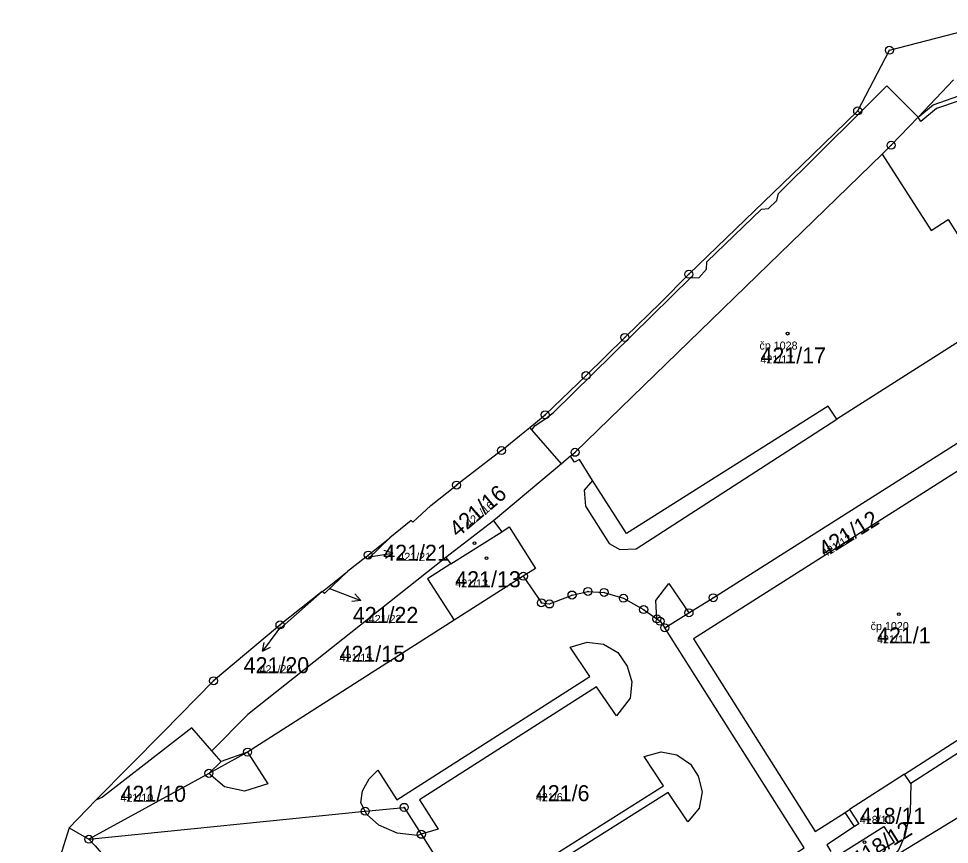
# Model space of a CAD drawing. Extents: x -763628 to -761565, y -976033 to -973833.
# Drawn here: x -762519.4 to -762403.2, y -973936.6 to -973833.5 of the extents above; entities that cross this region are included whole.
import ezdxf

# ---------------------------------------------------------------- set-up
doc = ezdxf.new("R2010")
doc.units = 0
for name, color, linetype in [('KN_cisla parcel 1000', 7, 'Continuous'), ('KN_cisla parcel 500', 7, 'Continuous'), ('KN_cisla parcel znacky', 7, 'Continuous'), ('KN_cisla popisna 500', 7, 'Continuous'), ('KN_hranice parcel', 7, 'Continuous'), ('KN_hranice uzemi', 7, 'Continuous'), ('KN_vnitrni kresba parcel', 7, 'Continuous'), ('KN_znacky bodu BP', 7, 'Continuous'), ('KN_znacky budov', 7, 'Continuous')]:
    doc.layers.add(name, color=color, linetype=linetype)

msp = doc.modelspace()

# ---------------------------------------------------------------- linework, layer by layer
at = {"layer": 'KN_cisla parcel znacky'}
for p, q in [((-762475.67, -973900.72), (-762472.71, -973900.25)), ((-762472.71, -973900.25), (-762473.77, -973899.91)), ((-762472.71, -973900.25), (-762473.62, -973900.9)), ((-762475.73, -973900.73), (-762475.67, -973900.72)), ((-762480.69, -973904.64), (-762479.51, -973905.09)), ((-762479.51, -973905.09), (-762476.71, -973906.17)), ((-762476.71, -973906.17), (-762477.82, -973906.27)), ((-762476.71, -973906.17), (-762477.46, -973905.34)), ((-762486.71, -973909.47), (-762487.18, -973910.1)), ((-762487.18, -973910.1), (-762488.99, -973912.5)), ((-762488.99, -973912.5), (-762488.78, -973911.4)), ((-762488.99, -973912.5), (-762487.98, -973912))]:
    msp.add_line(p, q, dxfattribs=at)
at = {"layer": 'KN_hranice parcel'}
for p, q in [((-762460.14, -973896.22), (-762466.08, -973900.8)), ((-762456.4, -973903.13), (-762465.03, -973908.64)), ((-762465.03, -973908.64), (-762490.85, -973925.1)), ((-762513.14, -973934.55), (-762510.66, -973936))]:
    msp.add_line(p, q, dxfattribs=at)
for points in [[(-762402.66, -973841.11), (-762407.09, -973845.76), (-762410.46, -973849.29), (-762411.58, -973850.38)], [(-762450.5, -973888.12), (-762449.94, -973887.65), (-762411.58, -973850.38)], [(-762411.58, -973850.38), (-762405.48, -973859.94), (-762403.32, -973858.56), (-762396.08, -973870.07), (-762417.24, -973883.51), (-762418.33, -973881.89), (-762443.53, -973897.78), (-762447.76, -973891.16), (-762449.4, -973888.56), (-762449.99, -973888.89), (-762450.5, -973888.12)], [(-762438.73, -973909.57), (-762435.71, -973907.7), (-762432.68, -973905.82), (-762398.47, -973884.13)], [(-762396.84, -973886.64), (-762435.15, -973910.96), (-762419.93, -973935.04), (-762416.2, -973932.64), (-762415.66, -973932.29)], [(-762450.5, -973888.12), (-762451.64, -973889.08), (-762460.14, -973896.22)], [(-762460.14, -973896.22), (-762459.1, -973897.57), (-762458.16, -973896.98), (-762454.89, -973902.15), (-762456.4, -973903.13)], [(-762473.08, -973898.34), (-762475.84, -973901), (-762476.08, -973900.74)], [(-762466.08, -973900.8), (-762490.82, -973920.4), (-762495.29, -973924.95)], [(-762466.08, -973900.8), (-762465.46, -973901.6), (-762468.39, -973903.46), (-762465.03, -973908.64)], [(-762478.36, -973902.56), (-762481.23, -973905.3), (-762481.52, -973905.06)], [(-762456.4, -973903.13), (-762454.14, -973906.45), (-762453.13, -973906.6), (-762450.32, -973905.48), (-762448.33, -973905.04), (-762446.32, -973905.15), (-762443.89, -973905.89), (-762441.37, -973907.3), (-762439.71, -973908.47), (-762439.32, -973908.76), (-762438.73, -973909.57)], [(-762481.52, -973905.06), (-762486.87, -973909.74), (-762487.11, -973909.48)], [(-762443.24, -973957.98), (-762446.45, -973958.09), (-762448.68, -973957.37), (-762450.17, -973955.97), (-762450.81, -973953.92), (-762450.74, -973951.94), (-762449.84, -973950.14), (-762448.67, -973949.19), (-762446.04, -973952.92), (-762421.32, -973937.06), (-762438.73, -973909.57)], [(-762381.74, -973910.44), (-762379.35, -973914.21), (-762380.79, -973915.17), (-762382.42, -973912.64), (-762391.15, -973918.22), (-762391.93, -973917.01), (-762397.89, -973920.84), (-762397.13, -973922.02), (-762408.02, -973929.04)], [(-762410.33, -973938.27), (-762385.31, -973923.03), (-762377.04, -973917.61), (-762371.38, -973913.81)], [(-762495.29, -973924.95), (-762497.79, -973922.09), (-762508.97, -973930.75), (-762509.78, -973931.13)], [(-762490.85, -973925.1), (-762494.14, -973926.27), (-762495.29, -973924.95)], [(-762490.85, -973925.1), (-762495.67, -973927.76), (-762510.66, -973936)], [(-762408.02, -973929.04), (-762408.78, -973927.86), (-762415.66, -973932.29)], [(-762408.02, -973929.04), (-762408.09, -973932.62), (-762408.74, -973935.54), (-762409.5, -973937.29), (-762410.33, -973938.27)], [(-762510.66, -973936), (-762476.15, -973932.5), (-762471.28, -973932.01), (-762469.14, -973935.38), (-762451.42, -973963.35)], [(-762415.66, -973932.29), (-762414.51, -973934.07), (-762415.05, -973934.42), (-762418.5, -973936.7), (-762418, -973937.52)], [(-762411.38, -973934.39), (-762410.1, -973936.4), (-762415.24, -973939.67), (-762416.54, -973937.67), (-762411.38, -973934.39)], [(-762510.66, -973936), (-762509.89, -973936.81), (-762507.29, -973939.83), (-762488.56, -973957.77), (-762482.95, -973965.12), (-762479, -973970.48), (-762476.01, -973975.34)]]:
    msp.add_lwpolyline(points, dxfattribs=at)
at = {"layer": 'KN_hranice uzemi'}
for p, q in [((-762439.29, -973869.03), (-762435.73, -973865.4)), ((-762443.61, -973873.18), (-762439.29, -973869.03)), ((-762453.67, -973882.96), (-762448.57, -973878.07)), ((-762459.13, -973887.44), (-762464.74, -973891.75)), ((-762470.39, -973896.19), (-762473.08, -973898.34)), ((-762476.08, -973900.74), (-762478.36, -973902.56)), ((-762481.26, -973904.86), (-762478.36, -973902.56)), ((-762481.52, -973905.06), (-762481.26, -973904.86)), ((-762487.11, -973909.48), (-762495.09, -973916.2)), ((-762513.14, -973934.55), (-762509.78, -973931.13))]:
    msp.add_line(p, q, dxfattribs=at)
for points in [[(-762414.64, -973844.99), (-762410.68, -973837.41), (-762395.37, -973833.46)], [(-762435.73, -973865.4), (-762426.38, -973856.36), (-762421.67, -973851.8), (-762414.64, -973844.99)], [(-762448.57, -973878.07), (-762443.72, -973873.29), (-762443.61, -973873.18)], [(-762459.13, -973887.44), (-762456.2, -973885.03), (-762455.59, -973884.53), (-762453.67, -973882.96)], [(-762470.39, -973896.19), (-762470.21, -973896.38), (-762467.96, -973894.28), (-762464.94, -973891.91), (-762464.8, -973891.8), (-762464.74, -973891.75)], [(-762476.08, -973900.74), (-762475.77, -973900.49), (-762473.08, -973898.34)], [(-762481.52, -973905.06), (-762486.79, -973909.21), (-762487.11, -973909.48)], [(-762509.78, -973931.13), (-762501.39, -973922.61), (-762495.09, -973916.2)], [(-762513.14, -973934.55), (-762514.06, -973937.47), (-762519.22, -973953.87), (-762519.44, -973955.52)]]:
    msp.add_lwpolyline(points, dxfattribs=at)
at = {"layer": 'KN_vnitrni kresba parcel'}
for p, q in [((-762414.35, -973845.22), (-762410.98, -973841.88)), ((-762410.98, -973841.88), (-762407.09, -973845.76)), ((-762405.23, -973844.24), (-762402.01, -973843.12)), ((-762407.09, -973845.76), (-762405.23, -973844.24)), ((-762404.78, -973844.71), (-762406.74, -973846.31)), ((-762401.97, -973843.74), (-762404.78, -973844.71)), ((-762424.52, -973855.3), (-762414.35, -973845.22)), ((-762414.35, -973845.22), (-762414.64, -973844.99)), ((-762406.74, -973846.31), (-762407.09, -973845.76)), ((-762424.72, -973856.18), (-762424.52, -973855.3)), ((-762425.77, -973857.17), (-762424.72, -973856.18)), ((-762433.47, -973863.83), (-762426.66, -973857.26)), ((-762426.66, -973857.26), (-762425.77, -973857.17)), ((-762433.51, -973864.77), (-762433.47, -973863.83)), ((-762434.5, -973865.86), (-762433.51, -973864.77)), ((-762452.63, -973882.67), (-762435.49, -973865.82)), ((-762435.49, -973865.82), (-762434.5, -973865.86)), ((-762453.58, -973883.44), (-762452.63, -973882.67)), ((-762455.33, -973884.83), (-762454.91, -973884.32)), ((-762454.91, -973884.32), (-762453.58, -973883.44)), ((-762442.31, -973899.69), (-762417.24, -973883.51)), ((-762455.33, -973884.83), (-762455.59, -973884.53)), ((-762451.64, -973889.08), (-762455.33, -973884.83)), ((-762447.76, -973891.16), (-762448.82, -973892.4)), ((-762448.82, -973892.4), (-762448.63, -973894.37)), ((-762448.63, -973894.37), (-762445.67, -973899.06)), ((-762465.46, -973901.6), (-762459.1, -973897.57)), ((-762445.67, -973899.06), (-762444.35, -973899.79)), ((-762444.35, -973899.79), (-762442.31, -973899.69)), ((-762439.84, -973906.15), (-762438.22, -973904.05)), ((-762438.22, -973904.05), (-762435.71, -973907.7)), ((-762439.71, -973908.47), (-762439.84, -973906.15)), ((-762450.56, -973912), (-762448.41, -973911.38)), ((-762448.1, -973915.67), (-762450.56, -973912)), ((-762448.41, -973911.38), (-762446.39, -973911.63)), ((-762446.39, -973911.63), (-762444.6, -973912.65)), ((-762444.6, -973912.65), (-762443.41, -973914.38)), ((-762443.41, -973914.38), (-762442.83, -973916.31)), ((-762472.21, -973931.07), (-762448.1, -973915.67)), ((-762447.25, -973916.95), (-762469.37, -973931.08)), ((-762444.77, -973920.57), (-762447.25, -973916.95)), ((-762442.83, -973916.31), (-762443.06, -973918.36)), ((-762443.06, -973918.36), (-762444.77, -973920.57)), ((-762408.78, -973927.86), (-762397.89, -973920.84)), ((-762441.32, -973925.67), (-762439.19, -973925.06)), ((-762439.19, -973925.06), (-762437.23, -973925.46)), ((-762490.85, -973925.1), (-762488.31, -973929.09)), ((-762438.89, -973929.33), (-762441.32, -973925.67)), ((-762437.23, -973925.46), (-762435.53, -973926.63)), ((-762495.67, -973927.76), (-762494.14, -973926.27)), ((-762475.66, -973928.43), (-762474.56, -973927.36)), ((-762474.56, -973927.36), (-762472.21, -973931.07)), ((-762435.53, -973926.63), (-762434.57, -973928.12)), ((-762493.72, -973929.44), (-762495.67, -973927.76)), ((-762476.47, -973929.93), (-762475.66, -973928.43)), ((-762434.57, -973928.12), (-762434.05, -973930.09)), ((-762491.21, -973930), (-762493.72, -973929.44)), ((-762488.31, -973929.09), (-762491.21, -973930)), ((-762457.65, -973941.14), (-762438.89, -973929.33)), ((-762476.68, -973931.43), (-762476.47, -973929.93)), ((-762438.29, -973930.15), (-762457.12, -973941.99)), ((-762435.84, -973933.8), (-762438.29, -973930.15)), ((-762434.05, -973930.09), (-762434.43, -973932.1)), ((-762476.15, -973932.5), (-762476.68, -973931.43)), ((-762469.37, -973931.08), (-762467.05, -973934.73)), ((-762475.97, -973932.86), (-762476.15, -973932.5)), ((-762474.45, -973934.22), (-762475.97, -973932.86)), ((-762434.43, -973932.1), (-762435.84, -973933.8)), ((-762415.05, -973934.42), (-762416.2, -973932.64)), ((-762472.14, -973935.22), (-762474.45, -973934.22)), ((-762469.61, -973935.52), (-762472.14, -973935.22)), ((-762469.14, -973935.38), (-762469.61, -973935.52)), ((-762467.05, -973934.73), (-762469.14, -973935.38))]:
    msp.add_line(p, q, dxfattribs=at)
at = {"layer": 'KN_znacky bodu BP'}
for centre, radius in [((-762410.68, -973837.41), 0.5), ((-762410.68, -973837.41), 0.0303), ((-762414.64, -973844.99), 0.5), ((-762414.64, -973844.99), 0.0303), ((-762410.46, -973849.29), 0.5), ((-762410.46, -973849.29), 0.0303), ((-762435.73, -973865.4), 0.5), ((-762435.73, -973865.4), 0.0303), ((-762443.72, -973873.29), 0.5), ((-762443.72, -973873.29), 0.0303), ((-762448.57, -973878.07), 0.5), ((-762448.57, -973878.07), 0.0303), ((-762453.67, -973882.96), 0.5), ((-762453.67, -973882.96), 0.0303), ((-762459.13, -973887.44), 0.5), ((-762459.13, -973887.44), 0.0303), ((-762449.94, -973887.65), 0.5), ((-762449.94, -973887.65), 0.0303), ((-762464.74, -973891.75), 0.5), ((-762464.74, -973891.75), 0.0303), ((-762475.77, -973900.49), 0.5), ((-762475.77, -973900.49), 0.0303), ((-762456.4, -973903.13), 0.5), ((-762456.4, -973903.13), 0.0303), ((-762450.32, -973905.48), 0.5), ((-762448.33, -973905.04), 0.5), ((-762448.33, -973905.04), 0.0303), ((-762446.32, -973905.15), 0.5), ((-762446.32, -973905.15), 0.0303), ((-762432.68, -973905.82), 0.5), ((-762454.14, -973906.45), 0.5), ((-762454.14, -973906.45), 0.0303), ((-762453.13, -973906.6), 0.5), ((-762450.32, -973905.48), 0.0303), ((-762443.89, -973905.89), 0.5), ((-762443.89, -973905.89), 0.0303), ((-762432.68, -973905.82), 0.0303), ((-762453.13, -973906.6), 0.0303), ((-762441.37, -973907.3), 0.5), ((-762441.37, -973907.3), 0.0303), ((-762435.71, -973907.7), 0.5), ((-762486.79, -973909.21), 0.5), ((-762439.71, -973908.47), 0.5), ((-762439.32, -973908.76), 0.5), ((-762439.71, -973908.47), 0.0303), ((-762439.32, -973908.76), 0.0303), ((-762435.71, -973907.7), 0.0303), ((-762486.79, -973909.21), 0.0303), ((-762438.73, -973909.57), 0.5), ((-762438.73, -973909.57), 0.0303), ((-762495.09, -973916.2), 0.5), ((-762495.09, -973916.2), 0.0303), ((-762490.85, -973925.1), 0.5), ((-762490.85, -973925.1), 0.0303), ((-762495.67, -973927.76), 0.5), ((-762495.67, -973927.76), 0.0303), ((-762476.15, -973932.5), 0.5), ((-762471.28, -973932.01), 0.5), ((-762471.28, -973932.01), 0.0303), ((-762476.15, -973932.5), 0.0303), ((-762510.66, -973936), 0.5), ((-762469.14, -973935.38), 0.5), ((-762469.14, -973935.38), 0.0303), ((-762510.66, -973936), 0.0303)]:
    msp.add_circle(centre, radius, dxfattribs=at)
at = {"layer": 'KN_znacky budov'}
for centre in [(-762423.39, -973872.82), (-762462.5, -973898.99), (-762460.99, -973900.87), (-762409.5, -973907.87), (-762413.79, -973936.37)]:
    msp.add_circle(centre, 0.175, dxfattribs=at)

# ---------------------------------------------------------------- texts
at = {"layer": 'KN_cisla parcel 1000'}
for s, p in [('421/17', (-762426.78, -973876.55)), ('421/21', (-762473.89, -973901.2)), ('421/13', (-762464.9, -973904.51)), ('421/22', (-762477.7, -973908.97)), ('421/1', (-762412.22, -973911.52)), ('421/15', (-762479.35, -973913.82)), ('421/20', (-762491.33, -973915.25)), ('421/10', (-762506.71, -973931.31)), ('421/6', (-762454.83, -973931.24)), ('418/11', (-762414.37, -973934.07))]:
    msp.add_text(s, height=2, dxfattribs=at).set_placement(p)
for s, rotation, p in [('421/16', 40, (-762464.59, -973898.36)), ('421/12', 32, (-762418.71, -973900.83)), ('418/12', 32, (-762414.59, -973939.64))]:
    msp.add_text(s, height=2, rotation=rotation, dxfattribs=at).set_placement(p)
at = {"layer": 'KN_cisla parcel 500'}
for s, p in [('421/17', (-762426.78, -973876.55)), ('421/21', (-762472.01, -973901.2)), ('421/13', (-762464.9, -973904.51)), ('421/22', (-762475.71, -973908.97)), ('421/1', (-762412.22, -973911.52)), ('421/15', (-762479.35, -973913.82)), ('421/20', (-762489.34, -973915.25)), ('421/10', (-762506.71, -973931.31)), ('421/6', (-762454.83, -973931.24)), ('418/11', (-762414.37, -973934.07))]:
    msp.add_text(s, height=1, dxfattribs=at).set_placement(p)
for s, rotation, p in [('421/16', 40, (-762463.08, -973897.08)), ('421/12', 32, (-762418.71, -973900.83))]:
    msp.add_text(s, height=1, rotation=rotation, dxfattribs=at).set_placement(p)
at = {"layer": 'KN_cisla popisna 500'}
for s, p in [('čp 1028', (-762426.91, -973874.81)), ('čp 1020', (-762413.02, -973909.86))]:
    msp.add_text(s, height=1, dxfattribs=at).set_placement(p)

doc.saveas('drawing.dxf')
